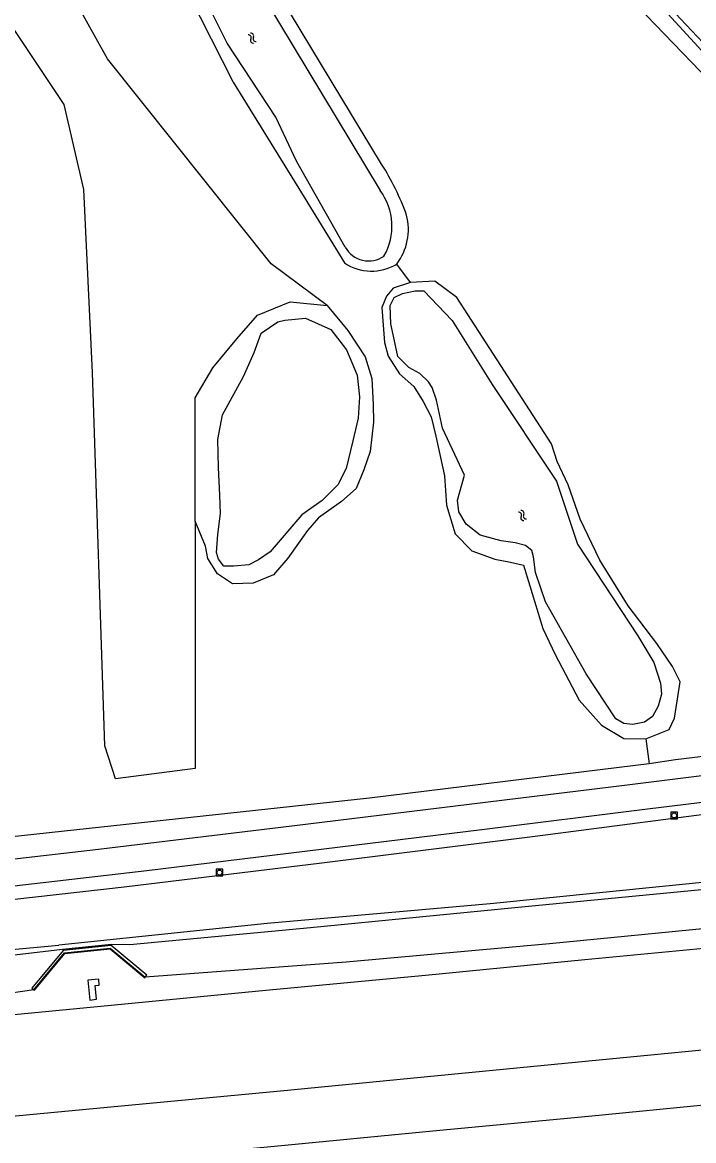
# Model space of a CAD drawing. Extents: x 126000 to 131009, y 393000 to 395500.
# Drawn here: x 129872.4 to 129972.7, y 394560.9 to 394728 of the extents above; entities that cross this region are included whole.
import ezdxf

# ---------------------------------------------------------------- set-up
doc = ezdxf.new("R2010")
doc.units = 0
for name, color, linetype in [('gg-afsc-draadraster', 7, 'Continuous'), ('gg-knt-BGT kruinlijn', 7, 'Continuous'), ('gg-knt-bronhoudergrens', 7, 'Continuous'), ('gg-knt-onverhard', 7, 'Continuous'), ('gg-knt-verharding', 7, 'Continuous'), ('gg-kntw-bovenkant insteek waterloop', 7, 'Continuous'), ('gg-kntw-waterlijn', 7, 'Continuous'), ('gt-grn-groengrens', 7, 'Continuous'), ('gt-symb-rioolschacht', 7, 'Continuous'), ('gt-symb-watersymbool', 7, 'Continuous'), ('gx-grn-maaiveld', 7, 'Continuous')]:
    doc.layers.add(name, color=color, linetype=linetype)

# ---------------------------------------------------------------- blocks, each defined once
blk = doc.blocks.new('gt0-WA')
at = {"layer": 'gt-symb-watersymbool'}
for centre, start, end in [((-0.32, 0.02), 28.0725, 151.9275), ((0.43, 0.42), 208.0725, 331.9275), ((-0.32, -0.43), 28.0725, 151.9275), ((0.43, -0.03), 208.0725, 331.9275)]:
    blk.add_arc(centre, 0.425, start, end, dxfattribs=at)
blk = doc.blocks.new('gt0-RS')
at = {"layer": 'gt-symb-rioolschacht'}
blk.add_lwpolyline([(-0.5, -0.5), (0.5, -0.5), (0.5, 0.5), (-0.5, 0.5)], close=True, dxfattribs=at)
blk.add_circle((0, 0), 0.375, dxfattribs=at)

msp = doc.modelspace()

# ---------------------------------------------------------------- linework, layer by layer
at = {"layer": 'gg-afsc-draadraster'}
msp.add_line((129969.94, 394617.79), (129966.03, 394617.22), dxfattribs=at)
for points in [[(130047.44, 394644.17), (129928, 394768.1), (129919.81, 394776.58)], [(130062.59, 394629.25), (130059.39, 394628.6), (129969.94, 394617.79)]]:
    msp.add_lwpolyline(points, dxfattribs=at)
at = {"layer": 'gg-knt-BGT kruinlijn'}
for p, q in [((129979.48, 394600.03), (129942.25, 394596.29)), ((129947.98, 394595.95), (129982.55, 394599.27)), ((129942.25, 394596.29), (129908.96, 394593.34)), ((129915.41, 394592.78), (129947.98, 394595.95)), ((129908.96, 394593.34), (129877.81, 394590.12)), ((129888.42, 394590.2), (129915.41, 394592.78)), ((129861.81, 394588.64), (129877.81, 394590.12)), ((129861.93, 394587.55), (129878.38, 394589.53)), ((129878.38, 394589.53), (129885.7, 394590.29)), ((129885.7, 394590.29), (129888.42, 394590.2))]:
    msp.add_line(p, q, dxfattribs=at)
at = {"layer": 'gg-knt-bronhoudergrens'}
for p, q in [((129930.38, 394689.12), (129928.31, 394691.9)), ((129965.54, 394620.97), (129966.03, 394617.22))]:
    msp.add_line(p, q, dxfattribs=at)
for points in [[(129917.92, 394685.68), (129909.52, 394691.91), (129885.09, 394722.57), (129872.79, 394744.69), (129863.07, 394746.67), (129883.64, 394757.88), (129888.34, 394760.55)], [(129898.19, 394653.48), (129898.2, 394616.54), (129886.29, 394614.95), (129884.68, 394619.92), (129882.83, 394675.7), (129881.53, 394703.06), (129878.62, 394715.76), (129870.97, 394727.24)]]:
    msp.add_lwpolyline(points, dxfattribs=at)
at = {"layer": 'gg-knt-onverhard'}
msp.add_lwpolyline([(130063.49, 394628.48), (130063.74, 394629.15), (130063.01, 394630.86), (130046.64, 394648.43), (130025.07, 394671.07), (130007.4, 394689.76), (129994.42, 394703.43), (129970.68, 394728.56), (129953.58, 394747.04), (129931.14, 394770.8), (129920.15, 394783.82), (129902.47, 394802.96), (129885.37, 394821.38), (129867.49, 394840.47), (129851.12, 394858.48), (129848.86, 394860.54), (129846.38, 394862.09), (129844.24, 394863.22), (129842.88, 394863.87)], dxfattribs=at)
at = {"layer": 'gg-knt-verharding'}
for points in [[(129802.57, 394595.65), (129811.22, 394596.58), (129835.62, 394599.12), (129858.22, 394601.55), (129883.75, 394604.44), (129912.65, 394607.97), (129937.11, 394610.94), (129962.73, 394614.1), (130012.58, 394620.28)], [(129802.99, 394591.65), (129819.1, 394593.34), (129843.08, 394595.92), (129866.38, 394598.43), (129890.95, 394601.3), (129941.01, 394607.4), (129965.78, 394610.49), (129990.32, 394613.5), (130014.5, 394616.49), (130039.6, 394619.53)]]:
    msp.add_lwpolyline(points, dxfattribs=at)
at = {"layer": 'gg-kntw-bovenkant insteek waterloop'}
msp.add_line((129926.05, 394706.82), (129908.63, 394735.68), dxfattribs=at)
for points in [[(130047.44, 394644.17), (130047.91, 394644.63), (130024.51, 394670.5), (130006.66, 394689.15), (129993.6, 394702.28), (129953.01, 394746.53), (129930.23, 394769.98), (129919.18, 394782.99), (129901.45, 394801.74), (129884.29, 394820.33), (129866.34, 394839.2), (129849.05, 394856.6), (129846.71, 394854.4)], [(129886.3, 394749.98), (129894.01, 394738.57), (129903.88, 394719.09), (129914.06, 394702.55), (129920.5, 394692.07)], [(129930.38, 394689.12), (129927.78, 394688.28), (129926.78, 394687.08), (129926.06, 394685.4), (129926.3, 394682.76), (129926.46, 394680.19), (129927.02, 394678.15), (129928.74, 394675.51), (129930.86, 394673.59), (129932.26, 394671.38), (129933.47, 394669.06), (129934.15, 394666.18), (129935.43, 394660.25), (129935.75, 394655.85), (129937.03, 394651.56), (129939.55, 394649.04), (129942.96, 394647.8), (129945.32, 394647.36), (129947.24, 394646.88), (129948.2, 394643.79), (129950.12, 394637.46), (129951.97, 394633.54), (129955.57, 394626.73), (129958.89, 394623.01), (129962.26, 394621.01), (129965.54, 394620.97)], [(129951.45, 394665.05), (129937.27, 394686.88), (129933.99, 394689.36), (129930.38, 394689.12)], [(129898.19, 394653.48), (129898.19, 394671.9), (129900.83, 394676.39), (129904.43, 394680.71), (129907.48, 394684.24), (129912.36, 394686.24), (129917.92, 394685.68)], [(129917.92, 394685.68), (129921.01, 394681.99), (129923.57, 394678.03), (129924.58, 394674.79), (129924.78, 394670.9), (129924.82, 394668.26), (129924.34, 394663.9), (129923.41, 394661.17), (129922.25, 394658.37), (129920.05, 394656.41), (129916.61, 394653.96), (129914.96, 394652.08), (129912.04, 394647.96), (129909.88, 394645.47), (129906.84, 394644.19), (129903.79, 394644.11), (129901.51, 394645.63), (129900.07, 394647.88), (129899.71, 394649.76), (129898.19, 394653.48)], [(129965.54, 394620.97), (129968.99, 394622.33), (129969.79, 394624.05), (129970.67, 394629.46), (129969.51, 394631.74), (129967.18, 394635.18), (129962.86, 394640.83), (129958.65, 394647.64), (129955.69, 394653.76), (129953.93, 394658.89), (129952.29, 394662.37), (129951.45, 394665.05)]]:
    msp.add_lwpolyline(points, dxfattribs=at)
for centre, radius, start, end in [((129893.14, 394685.97), 38.96, 19.8837, 32.3499), ((129921.56, 394697.06), 8.49, 322.5958, 14.7633), ((129924.53, 394698.04), 7.21, 235.9621, 301.6026)]:
    msp.add_arc(centre, radius, start, end, dxfattribs=at)
at = {"layer": 'gg-kntw-waterlijn'}
msp.add_line((129906.57, 394734.88), (129925.85, 394702.87), dxfattribs=at)
for points in [[(129920.62, 394694.42), (129913.31, 394707.25), (129910.26, 394713.83), (129902.98, 394724.88), (129895.88, 394739.1), (129888.33, 394751.33)], [(129932.35, 394687.9), (129936.58, 394683.47), (129942.54, 394673.91), (129952.16, 394659.47), (129955.33, 394650.04), (129964.32, 394636.36), (129966.72, 394632.37), (129967.74, 394629.27), (129967.86, 394627.63), (129967.36, 394625.85), (129966.53, 394624.27), (129965.33, 394623.45), (129963.56, 394623.07), (129962.23, 394623.26), (129961.03, 394623.95), (129956.59, 394630.67), (129950.51, 394641.43), (129949.06, 394645.8), (129948.74, 394648.14), (129948.49, 394649.09), (129947.54, 394649.85), (129946.02, 394650.23), (129943.93, 394650.55), (129940.76, 394651.37), (129938.67, 394653.02), (129937.6, 394654.85), (129937.41, 394656.62), (129938.42, 394660.36), (129935.13, 394667.39), (129934.24, 394671.57), (129933.61, 394673.47), (129933.04, 394674.29), (129931.77, 394675.56), (129930.13, 394676.44), (129928.48, 394678.09), (129927.97, 394680.43), (129927.4, 394682.96), (129927.34, 394685.69), (129927.91, 394686.89), (129929.18, 394687.52), (129931.08, 394687.9), (129932.35, 394687.9)], [(129910.54, 394683.27), (129911.57, 394683.53), (129914.68, 394683.79), (129918.48, 394682.14), (129920.82, 394679.1), (129922.4, 394675.3), (129922.72, 394672.07), (129922.53, 394668.85), (129921.77, 394665.49), (129920.76, 394661.37), (129919.49, 394658.9), (129917.15, 394656.56), (129914.11, 394654.41), (129909.42, 394648.9), (129907.65, 394647.7), (129906.19, 394646.94), (129903.98, 394646.75), (129902.46, 394646.75), (129901.7, 394647.82), (129901.38, 394648.77), (129901.57, 394651.5), (129901.95, 394654.6), (129901.89, 394657.38), (129901.7, 394661.5), (129901.57, 394665.68), (129902.27, 394669.35), (129905.43, 394675.11), (129907.02, 394678.66), (129908.03, 394681.57), (129910.54, 394683.27)]]:
    msp.add_lwpolyline(points, dxfattribs=at)
for centre, radius, start, end in [((129918.6, 394697.55), 8.99, 330.2215, 36.3131), ((129924.11, 394696.34), 3.98, 208.7855, 305.2108)]:
    msp.add_arc(centre, radius, start, end, dxfattribs=at)
at = {"layer": 'gt-grn-groengrens'}
msp.add_line((129966.03, 394617.22), (129961.54, 394616.67), dxfattribs=at)
msp.add_lwpolyline([(129961.54, 394616.67), (129924.24, 394612.09), (129839.97, 394602.97), (129802.23, 394599.01)], dxfattribs=at)
at = {"layer": 'gx-grn-maaiveld'}
msp.add_line((129874.08, 394583.44), (129862.54, 394581.8), dxfattribs=at)
for points in [[(130241.46, 394618.62), (130220.23, 394616.62), (130189.83, 394613.78), (130143.39, 394609.05), (130111.6, 394605.91), (130078.56, 394602.77), (130045.02, 394599.62), (130013.96, 394596.56), (130000, 394595.16), (129981.67, 394593.32), (129951.12, 394590.33), (129920.73, 394587.57), (129890.73, 394585.32)], [(129862.85, 394578.94), (129884.57, 394581.05), (129908.73, 394583.4), (129932.62, 394585.64), (129956.43, 394587.96), (129980.47, 394590.27), (130000, 394592.12), (130032.35, 394595.22), (130068.05, 394598.74), (130097.14, 394601.56), (130129.22, 394604.79), (130156.22, 394607.47), (130188.47, 394610.66), (130214.34, 394613.22), (130242.31, 394615.96)], [(129861.04, 394595.85), (129887.57, 394598.84), (129917.12, 394602.41), (129948.6, 394606.38), (129981.51, 394610.64), (130000, 394613.11)], [(129864.45, 394563.96), (129886.61, 394566.05), (129910.95, 394568.36), (129934.44, 394570.65), (129958.56, 394572.98), (129982.22, 394575.29), (130000, 394576.78), (130021.55, 394578.85), (130047.84, 394581.31), (130077.55, 394584.31), (130100.9, 394586.62), (130126.84, 394589.21), (130151.85, 394591.74), (130177.99, 394594.34), (130207.77, 394597.27), (130239.53, 394600.36), (130243.15, 394600.65)], [(129865.31, 394555.86), (129886.19, 394557.85), (129910.03, 394560.07), (129933.68, 394562.39), (129956.97, 394564.55), (129980.82, 394566.91), (130000, 394568.83), (130016.81, 394570.43), (130044.1, 394573.04), (130072.01, 394575.76), (130083.66, 394576.9), (130097.65, 394578.25), (130110.96, 394579.54), (130133.43, 394581.78), (130163.47, 394584.66), (130173.66, 394585.64), (130195.51, 394587.72), (130221.22, 394590.07), (130241.6, 394591.94), (130243.59, 394592.11)], [(129890.73, 394585.32), (129890.98, 394585.63), (129885.63, 394590.08), (129878.48, 394589.34), (129873.77, 394583.7), (129874.08, 394583.44)], [(129874.08, 394583.44), (129878.68, 394588.96), (129885.51, 394589.67), (129890.73, 394585.32)], [(129874.08, 394583.44), (129874.16, 394583.38), (129878.73, 394588.86), (129885.47, 394589.56), (129890.66, 394585.24), (129890.73, 394585.32)], [(129883.85, 394584.15), (129883.78, 394585.04), (129882.17, 394584.88), (129882.45, 394581.92), (129883.43, 394582.05), (129883.25, 394584.07), (129883.85, 394584.15)]]:
    msp.add_lwpolyline(points, dxfattribs=at)

# ---------------------------------------------------------------- block references
at = {"layer": 'gt-symb-rioolschacht'}
for p in [(129969.77, 394609.5), (129901.83, 394600.97)]:
    msp.add_blockref('gt0-RS', p, dxfattribs=at)
at = {"layer": 'gt-symb-watersymbool'}
for p, rotation in [((129906.72, 394725.59), 123.49940007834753), ((129947.11, 394654.26), 123.49940008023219)]:
    msp.add_blockref('gt0-WA', p, dxfattribs=dict(at, rotation=rotation))

doc.saveas('drawing.dxf')
